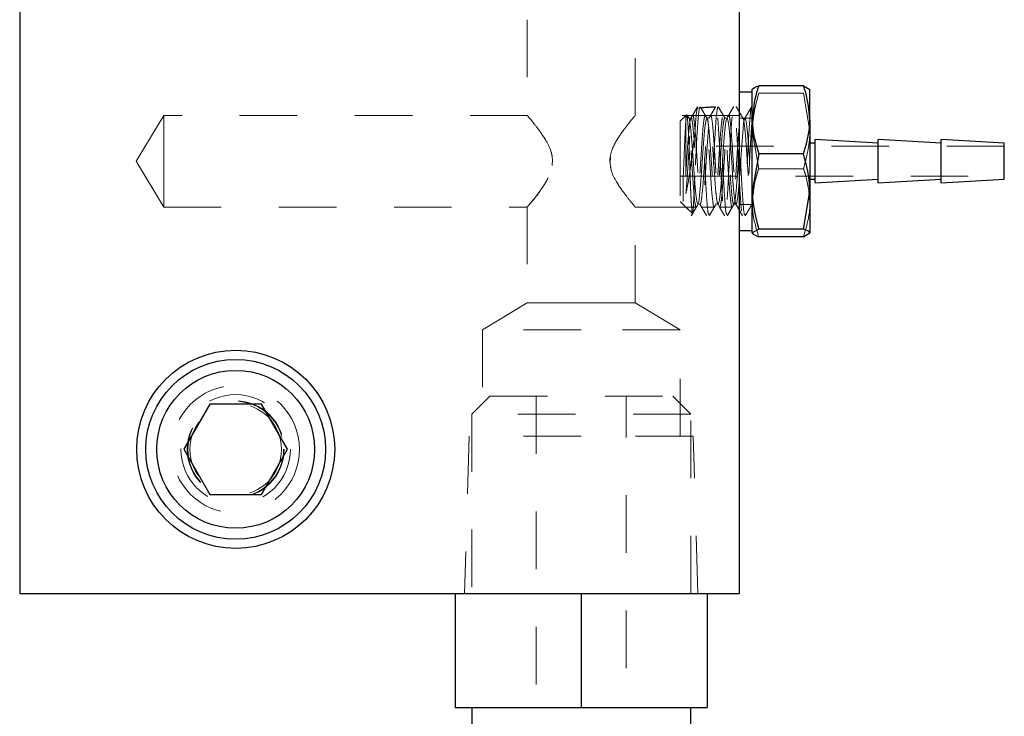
# Model space of a CAD drawing. Header units: inches. Extents: x 1880 to 2363, y -453 to -54.
# Tile 866 of 1056: x 2038.98 to 2040.69, y -63.14 to -61.93. Entities that reach past the tile are written whole.
import ezdxf

# ---------------------------------------------------------------- set-up
doc = ezdxf.new("R2010")
doc.units = ezdxf.units.IN
doc.header["$LTSCALE"] = 0.5
doc.header["$MEASUREMENT"] = 0
doc.linetypes.add('HIDDEN', pattern=[0.225, 0.15, -0.075])
doc.layers.add('DSS-M-S', color=53, linetype='Continuous')
doc.layers.add('SVD-M-S', color=8, linetype='Continuous')

msp = doc.modelspace()

# ---------------------------------------------------------------- linework, layer by layer
at = {"layer": 'DSS-M-S', "linetype": 'HIDDEN', "lineweight": 18}
msp.add_circle((2039.35679, -62.67507), 0.0795, dxfattribs=at)
at = {"layer": 'SVD-M-S', "linetype": 'Continuous', "lineweight": 25}
for p, q in [((2038.98179, -61.42507), (2038.98179, -62.92507)), ((2040.23179, -62.92507), (2040.23179, -61.42507)), ((2040.25379, -62.10308), (2040.25379, -62.05017)), ((2040.34263, -62.04408), (2040.26496, -62.04408)), ((2040.34263, -62.04408), (2040.35379, -62.05057)), ((2040.35379, -62.10308), (2040.35379, -62.05017)), ((2040.25379, -62.05507), (2040.23179, -62.05507)), ((2040.23209, -62.09091), (2040.23179, -62.0904)), ((2040.25379, -62.22758), (2040.25379, -62.10308)), ((2040.35379, -62.10308), (2040.35379, -62.22758)), ((2040.47254, -62.14382), (2040.36317, -62.13757)), ((2040.36317, -62.21257), (2040.36317, -62.13757)), ((2040.58192, -62.14382), (2040.47254, -62.13757)), ((2040.47254, -62.21257), (2040.47254, -62.13757)), ((2040.69129, -62.14382), (2040.58192, -62.13757)), ((2040.58192, -62.21257), (2040.58192, -62.13757)), ((2040.36317, -62.14382), (2040.35379, -62.14382)), ((2040.69129, -62.20632), (2040.69129, -62.14382)), ((2040.26496, -62.16209), (2040.25379, -62.22758)), ((2040.34263, -62.16209), (2040.26496, -62.16209)), ((2040.35379, -62.20632), (2040.36317, -62.20632)), ((2040.36317, -62.21257), (2040.47254, -62.20632)), ((2040.47254, -62.21257), (2040.58192, -62.20632)), ((2040.58192, -62.21257), (2040.69129, -62.20632)), ((2040.25379, -62.29956), (2040.25379, -62.22758)), ((2040.34263, -62.29307), (2040.35379, -62.22758)), ((2040.35379, -62.22758), (2040.35379, -62.29956)), ((2040.23179, -62.26088), (2040.23278, -62.26258)), ((2040.26496, -62.29307), (2040.25379, -62.29956)), ((2040.34263, -62.29307), (2040.26496, -62.29307)), ((2040.23179, -62.29507), (2040.25379, -62.29507)), ((2040.34263, -62.30605), (2040.26496, -62.30605)), ((2040.34263, -62.30605), (2040.35379, -62.29956)), ((2039.31169, -62.59694), (2039.26658, -62.67507)), ((2039.4019, -62.59694), (2039.31169, -62.59694)), ((2039.447, -62.67507), (2039.4019, -62.59694)), ((2039.26658, -62.67507), (2039.31169, -62.75319)), ((2039.4019, -62.75319), (2039.447, -62.67507)), ((2039.31169, -62.75319), (2039.4019, -62.75319)), ((2038.98179, -62.92507), (2040.23179, -62.92507)), ((2039.73804, -62.92507), (2039.73804, -63.12307)), ((2039.95679, -62.92507), (2039.95679, -63.12307)), ((2040.17554, -62.92507), (2040.17554, -63.12307)), ((2039.73804, -63.12307), (2039.95679, -63.12307)), ((2039.76679, -63.12307), (2039.76679, -63.52057)), ((2039.95679, -63.12307), (2040.17554, -63.12307)), ((2040.14679, -63.26757), (2040.14679, -63.12307))]:
    msp.add_line(p, q, dxfattribs=at)
at = {"layer": 'SVD-M-S', "linetype": 'HIDDEN', "lineweight": 18}
for p, q in [((2039.86304, -61.92938), (2039.86304, -62.09634)), ((2040.05054, -62.09627), (2040.05054, -61.92938)), ((2040.34263, -62.05706), (2040.26496, -62.05706)), ((2040.34263, -62.05706), (2040.35379, -62.12255)), ((2040.18998, -62.08135), (2040.1587, -62.08271)), ((2040.22604, -62.0825), (2040.22547, -62.0801)), ((2040.23179, -62.09042), (2040.22611, -62.08061)), ((2039.23179, -62.09557), (2039.18402, -62.17507)), ((2039.23179, -62.09557), (2039.23179, -62.17507)), ((2039.86369, -62.09557), (2039.23179, -62.09557)), ((2040.23179, -62.09557), (2040.04995, -62.09557)), ((2040.13971, -62.09444), (2040.12879, -62.10536)), ((2040.12879, -62.10536), (2040.12879, -62.13493)), ((2040.13971, -62.09444), (2040.13859, -62.09557)), ((2040.13859, -62.09557), (2040.13859, -62.25457)), ((2040.14076, -62.09557), (2040.13859, -62.09557)), ((2040.13948, -62.09791), (2040.13859, -62.10257)), ((2040.13995, -62.09469), (2040.1409, -62.0968)), ((2040.14403, -62.10071), (2040.14076, -62.09508)), ((2040.1409, -62.0968), (2040.14188, -62.10785)), ((2040.14753, -62.10036), (2040.14353, -62.10036)), ((2040.14353, -62.10108), (2040.14391, -62.10056)), ((2040.14391, -62.10056), (2040.14555, -62.10659)), ((2040.172, -62.09557), (2040.1503, -62.09557)), ((2040.17245, -62.10823), (2040.17418, -62.10095)), ((2040.17418, -62.10095), (2040.17418, -62.10095)), ((2040.17879, -62.10036), (2040.17477, -62.10036)), ((2040.20321, -62.09557), (2040.18157, -62.09557)), ((2040.20998, -62.10036), (2040.20598, -62.10036)), ((2040.20849, -62.10393), (2040.20683, -62.11552)), ((2040.21011, -62.10039), (2040.20849, -62.10393)), ((2040.21188, -62.10531), (2040.21011, -62.10039)), ((2040.21353, -62.11812), (2040.21188, -62.10531)), ((2040.23179, -62.09557), (2040.21275, -62.09557)), ((2040.25379, -62.10007), (2040.23179, -62.10007)), ((2040.23796, -62.10103), (2040.23513, -62.09616)), ((2040.2413, -62.10036), (2040.23728, -62.10036)), ((2040.24043, -62.10144), (2040.2387, -62.1098)), ((2040.24215, -62.10141), (2040.24043, -62.10144)), ((2040.24374, -62.10973), (2040.24215, -62.10141)), ((2040.14188, -62.10785), (2040.14298, -62.12679)), ((2040.14555, -62.10659), (2040.14719, -62.12037)), ((2040.14719, -62.12037), (2040.14896, -62.14033)), ((2040.16914, -62.14381), (2040.17073, -62.12307)), ((2040.17073, -62.12307), (2040.17245, -62.10823)), ((2040.20683, -62.11552), (2040.20506, -62.13385)), ((2040.21516, -62.13739), (2040.21353, -62.11812)), ((2040.2387, -62.1098), (2040.23711, -62.12556)), ((2040.24549, -62.12543), (2040.24374, -62.10973)), ((2040.26496, -62.18805), (2040.25379, -62.12255)), ((2040.12879, -62.13493), (2040.12879, -62.24477)), ((2040.14298, -62.12679), (2040.14405, -62.15184)), ((2040.20506, -62.13385), (2040.20346, -62.15686)), ((2040.21693, -62.1609), (2040.21516, -62.13739)), ((2040.23711, -62.12556), (2040.23538, -62.1469)), ((2040.24719, -62.14675), (2040.24549, -62.12543)), ((2040.69129, -62.14907), (2040.12879, -62.14907)), ((2040.14405, -62.15184), (2040.14502, -62.17944)), ((2040.14896, -62.14033), (2040.15059, -62.16425)), ((2040.1674, -62.16808), (2040.16914, -62.14381)), ((2040.20346, -62.15686), (2040.20178, -62.18191)), ((2040.23538, -62.1469), (2040.23367, -62.17145)), ((2040.24878, -62.1713), (2040.24719, -62.14675)), ((2039.90669, -62.17243), (2039.90614, -62.18232)), ((2040.00689, -62.1777), (2040.00744, -62.16781)), ((2040.15059, -62.16425), (2040.15224, -62.18937)), ((2040.1657, -62.19313), (2040.1674, -62.16808)), ((2040.21856, -62.18603), (2040.21693, -62.1609)), ((2040.23367, -62.17145), (2040.23207, -62.19641)), ((2040.24891, -62.17323), (2040.24878, -62.1713)), ((2039.18402, -62.17507), (2039.23179, -62.25457)), ((2039.23179, -62.17507), (2039.23179, -62.25457)), ((2040.14502, -62.17944), (2040.14613, -62.20781)), ((2040.15224, -62.18937), (2040.15401, -62.21286)), ((2040.20178, -62.18191), (2040.20002, -62.20619)), ((2040.22021, -62.20993), (2040.21856, -62.18603)), ((2040.34263, -62.18805), (2040.26496, -62.18805)), ((2040.12879, -62.20107), (2040.69129, -62.20107)), ((2040.13379, -62.24466), (2040.13379, -62.2033)), ((2040.14613, -62.20781), (2040.14719, -62.23329)), ((2040.15349, -62.21362), (2040.15391, -62.20099)), ((2040.15391, -62.20099), (2040.15391, -62.20099)), ((2040.1641, -62.21616), (2040.1657, -62.19313)), ((2040.20002, -62.20619), (2040.19842, -62.22696)), ((2040.23207, -62.19641), (2040.23032, -62.21893)), ((2040.15244, -62.23914), (2040.15349, -62.21362)), ((2040.15401, -62.21286), (2040.15562, -62.23211)), ((2040.16235, -62.23452), (2040.1641, -62.21616)), ((2040.22198, -62.22986), (2040.22021, -62.20993)), ((2040.23032, -62.21893), (2040.22863, -62.23651)), ((2040.14719, -62.23329), (2040.14817, -62.25233)), ((2040.15132, -62.25694), (2040.15244, -62.23914)), ((2040.15562, -62.23211), (2040.15729, -62.24487)), ((2040.16066, -62.24615), (2040.16235, -62.23452)), ((2040.19673, -62.24184), (2040.19498, -62.24917)), ((2040.19842, -62.22696), (2040.19673, -62.24184)), ((2040.2236, -62.2436), (2040.22198, -62.22986)), ((2040.22863, -62.23651), (2040.22702, -62.24712)), ((2039.23179, -62.25457), (2039.86364, -62.25457)), ((2039.86304, -62.25386), (2039.86304, -62.42075)), ((2040.04989, -62.25457), (2040.23179, -62.25457)), ((2040.05054, -62.42075), (2040.05054, -62.2538)), ((2040.12879, -62.24477), (2040.14923, -62.26521)), ((2040.13859, -62.25457), (2040.14923, -62.26521)), ((2040.13859, -62.25457), (2040.15641, -62.25457)), ((2040.14817, -62.25233), (2040.14928, -62.26371)), ((2040.15034, -62.26529), (2040.15132, -62.25694)), ((2040.15729, -62.24487), (2040.15906, -62.24974)), ((2040.15906, -62.24974), (2040.16066, -62.24615)), ((2040.15918, -62.24977), (2040.16319, -62.24977)), ((2040.16527, -62.25386), (2040.16809, -62.25872)), ((2040.16597, -62.25457), (2040.18758, -62.25457)), ((2040.19036, -62.24977), (2040.19438, -62.24977)), ((2040.19383, -62.24925), (2040.19895, -62.25806)), ((2040.19498, -62.24917), (2040.19498, -62.24917)), ((2040.19716, -62.25457), (2040.21887, -62.25457)), ((2040.22164, -62.24977), (2040.22564, -62.24977)), ((2040.22527, -62.24958), (2040.2236, -62.2436)), ((2040.22702, -62.24712), (2040.22527, -62.24958)), ((2040.22778, -62.25399), (2040.2316, -62.26057)), ((2040.22841, -62.25457), (2040.23179, -62.25457)), ((2040.23179, -62.25007), (2040.25379, -62.25007)), ((2040.25288, -62.24977), (2040.25379, -62.24977)), ((2040.14928, -62.26371), (2040.15034, -62.26529)), ((2040.20358, -62.26604), (2040.20567, -62.26965)), ((2040.23278, -62.26258), (2040.23692, -62.26972)), ((2039.86304, -62.42075), (2039.78529, -62.46747)), ((2039.95679, -62.42075), (2039.86304, -62.42075)), ((2040.05054, -62.42075), (2039.95679, -62.42075)), ((2040.12829, -62.46747), (2040.05054, -62.42075)), ((2039.95679, -62.46747), (2039.78529, -62.46747)), ((2039.78529, -62.46747), (2039.78529, -62.65247)), ((2040.12829, -62.46747), (2039.95679, -62.46747)), ((2040.12829, -62.65247), (2040.12829, -62.46747)), ((2039.79804, -62.58307), (2039.76679, -62.61432)), ((2039.79804, -62.58307), (2040.11554, -62.58307)), ((2039.87867, -62.58307), (2039.87867, -63.25468)), ((2040.03492, -63.25468), (2040.03492, -62.58307)), ((2040.14679, -62.61432), (2040.11554, -62.58307)), ((2040.14679, -62.61432), (2039.76679, -62.61432)), ((2039.76679, -62.61432), (2039.76679, -62.92507)), ((2040.14679, -62.92507), (2040.14679, -62.61432)), ((2039.76245, -62.65247), (2039.75429, -62.92507)), ((2039.95679, -62.65247), (2039.76245, -62.65247)), ((2040.15113, -62.65247), (2039.95679, -62.65247)), ((2040.15929, -62.92507), (2040.15113, -62.65247))]:
    msp.add_line(p, q, dxfattribs=at)
at = {"layer": 'SVD-M-S', "linetype": 'Continuous', "lineweight": 25}
for radius in [0.17188, 0.156, 0.137]:
    msp.add_circle((2039.35679, -62.67507), radius, dxfattribs=at)
at = {"layer": 'SVD-M-S', "linetype": 'HIDDEN', "lineweight": 18}
for radius in [0.11063, 0.095, 0.08397, 0.0837, 0.08318]:
    msp.add_circle((2039.35679, -62.67507), radius, dxfattribs=at)
at = {"layer": 'SVD-M-S', "linetype": 'Continuous', "lineweight": 25}
for points, knots in [([(2040.26496, -62.04408), (2040.26363, -62.04795), (2040.25704, -62.06716), (2040.25523, -62.08713), (2040.25379, -62.10308)], [0, 0, 0, 0, 0.2013294, 1, 1, 1, 1]), ([(2040.25379, -62.05057), (2040.2538, -62.05042), (2040.25396, -62.04823), (2040.25966, -62.04608), (2040.26496, -62.04408)], [0, 0, 0, 0, 0.0701652, 1, 1, 1, 1]), ([(2040.35379, -62.10308), (2040.35235, -62.08713), (2040.35055, -62.06716), (2040.34396, -62.04795), (2040.34263, -62.04408)], [0, 0, 0, 0, 0.79867062, 1, 1, 1, 1]), ([(2040.23513, -62.09616), (2040.23409, -62.09439), (2040.23298, -62.09247), (2040.23187, -62.09056), (2040.23179, -62.09042)], [0, 0, 0, 0, 0.9280569, 1, 1, 1, 1]), ([(2040.25379, -62.10308), (2040.25391, -62.10756), (2040.25442, -62.12752), (2040.26035, -62.14699), (2040.26496, -62.16209)], [0, 0, 0, 0, 0.2242613, 1, 1, 1, 1]), ([(2040.34263, -62.16209), (2040.34723, -62.14699), (2040.35316, -62.12752), (2040.35368, -62.10756), (2040.35379, -62.10308)], [0, 0, 0, 0, 0.7757387, 1, 1, 1, 1]), ([(2040.35379, -62.22758), (2040.35378, -62.22603), (2040.35362, -62.20391), (2040.34792, -62.18224), (2040.34263, -62.16209)], [0, 0, 0, 0, 0.0701652, 1, 1, 1, 1]), ([(2040.25379, -62.22758), (2040.2538, -62.22913), (2040.25396, -62.25124), (2040.25966, -62.27292), (2040.26496, -62.29307)], [0, 0, 0, 0, 0.0701652, 1, 1, 1, 1]), ([(2040.35379, -62.29956), (2040.35378, -62.29941), (2040.35362, -62.29721), (2040.34792, -62.29507), (2040.34263, -62.29307)], [0, 0, 0, 0, 0.0701652, 1, 1, 1, 1]), ([(2040.25379, -62.29956), (2040.2538, -62.29971), (2040.25396, -62.3019), (2040.25966, -62.30405), (2040.26496, -62.30605)], [0, 0, 0, 0, 0.0701652, 1, 1, 1, 1])]:
    msp.add_open_spline(points, degree=3, knots=knots, dxfattribs=at)
at = {"layer": 'SVD-M-S', "linetype": 'HIDDEN', "lineweight": 18}
for points, knots in [([(2040.25379, -62.12255), (2040.2538, -62.121), (2040.25396, -62.09889), (2040.25966, -62.07721), (2040.26496, -62.05706)], [0, 0, 0, 0, 0.0701652, 1, 1, 1, 1]), ([(2040.15866, -62.08063), (2040.15669, -62.08403), (2040.15275, -62.09082), (2040.1488, -62.09761), (2040.14683, -62.10101)], [0, 0, 0, 0, 0.5001851, 1, 1, 1, 1]), ([(2040.1587, -62.08056), (2040.15719, -62.08317), (2040.15415, -62.0884), (2040.15112, -62.09362), (2040.1496, -62.09623)], [0, 0, 0, 0, 0.5001515, 1, 1, 1, 1]), ([(2040.162, -62.08238), (2040.16118, -62.08806), (2040.15955, -62.09943), (2040.15739, -62.13518), (2040.15551, -62.17075), (2040.15444, -62.19091), (2040.15391, -62.20099)], [0, 0, 0, 0, 0.3010771, 0.6021541, 0.8009496, 1, 1, 1, 1]), ([(2040.162, -62.08238), (2040.16118, -62.08806), (2040.15955, -62.09943), (2040.15739, -62.13518), (2040.15551, -62.17075), (2040.15444, -62.19091), (2040.15391, -62.20099)], [0, 0, 0, 0, 0.3010771, 0.60215406, 0.80094964, 1, 1, 1, 1]), ([(2040.15809, -62.08238), (2040.15741, -62.08671), (2040.15605, -62.09538), (2040.1547, -62.11642), (2040.15402, -62.12694)], [0, 0, 0, 0, 0.4997994, 1, 1, 1, 1]), ([(2040.15809, -62.08238), (2040.15741, -62.08671), (2040.15605, -62.09538), (2040.1547, -62.11642), (2040.15402, -62.12694)], [0, 0, 0, 0, 0.4997994, 1, 1, 1, 1]), ([(2040.18999, -62.08138), (2040.18998, -62.08125), (2040.18988, -62.07981), (2040.17352, -62.08132), (2040.15866, -62.08269)], [0, 0, 0, 0, 0.0920278, 1, 1, 1, 1]), ([(2040.1787, -62.26836), (2040.17801, -62.26743), (2040.17651, -62.26539), (2040.1742, -62.23525), (2040.17176, -62.19215), (2040.16932, -62.14397), (2040.16688, -62.10398), (2040.16479, -62.0815), (2040.16352, -62.08257), (2040.16306, -62.08296)], [0, 0, 0, 0, 0.13132104, 0.28740827, 0.44349545, 0.59958255, 0.75566958, 0.91175654, 1, 1, 1, 1]), ([(2040.1787, -62.26836), (2040.17801, -62.26743), (2040.17651, -62.26539), (2040.1742, -62.23525), (2040.17176, -62.19215), (2040.16932, -62.14397), (2040.16688, -62.10398), (2040.16479, -62.0815), (2040.16352, -62.08257), (2040.16306, -62.08296)], [0, 0, 0, 0, 0.1313099, 0.2873975, 0.4434849, 0.5995723, 0.7556597, 0.9117469, 1, 1, 1, 1]), ([(2040.17262, -62.09625), (2040.1711, -62.09364), (2040.16807, -62.08842), (2040.16504, -62.0832), (2040.16352, -62.08058)], [0, 0, 0, 0, 0.4998231, 1, 1, 1, 1]), ([(2040.17541, -62.10105), (2040.17343, -62.09764), (2040.16947, -62.09082), (2040.16551, -62.08401), (2040.16353, -62.0806)], [0, 0, 0, 0, 0.4995548, 1, 1, 1, 1]), ([(2040.19, -62.08067), (2040.18802, -62.08406), (2040.18407, -62.09085), (2040.18012, -62.09764), (2040.17815, -62.10104)], [0, 0, 0, 0, 0.5002806, 1, 1, 1, 1]), ([(2040.19373, -62.08101), (2040.19292, -62.08503), (2040.19129, -62.09309), (2040.18885, -62.13104), (2040.18641, -62.17751), (2040.18397, -62.22334), (2040.18155, -62.25943), (2040.17995, -62.26591), (2040.17917, -62.2691)], [0, 0, 0, 0, 0.1676131, 0.3352261, 0.502839, 0.6704519, 0.8380647, 1, 1, 1, 1]), ([(2040.19373, -62.08101), (2040.19292, -62.08503), (2040.19129, -62.09309), (2040.18885, -62.13104), (2040.18641, -62.17751), (2040.18397, -62.22334), (2040.18155, -62.25942), (2040.17996, -62.2659), (2040.17917, -62.26908)], [0, 0, 0, 0, 0.1676457, 0.3352912, 0.5029367, 0.6705822, 0.8382275, 1, 1, 1, 1]), ([(2040.18998, -62.08069), (2040.18846, -62.0833), (2040.18543, -62.08852), (2040.1824, -62.09373), (2040.18088, -62.09634)], [0, 0, 0, 0, 0.5001666, 1, 1, 1, 1]), ([(2040.25293, -62.08124), (2040.25273, -62.081), (2040.25204, -62.08018), (2040.25054, -62.08895), (2040.24842, -62.11433), (2040.24598, -62.15818), (2040.24354, -62.20595), (2040.2411, -62.24683), (2040.23866, -62.26997), (2040.23621, -62.27173), (2040.23377, -62.24962), (2040.23133, -62.21072), (2040.22889, -62.16301), (2040.22645, -62.11801), (2040.22401, -62.08711), (2040.22157, -62.07602), (2040.21912, -62.08939), (2040.21668, -62.12206), (2040.21424, -62.16783), (2040.2118, -62.21522), (2040.20936, -62.2527), (2040.20692, -62.27268), (2040.20448, -62.26857), (2040.20203, -62.24337), (2040.19959, -62.20136), (2040.19715, -62.15323), (2040.19471, -62.11122), (2040.19248, -62.08351), (2040.19107, -62.08275), (2040.19047, -62.08243)], [0, 0, 0, 0, 0.00976859, 0.03335318, 0.07242932, 0.11150545, 0.15058156, 0.18965765, 0.22873372, 0.26780977, 0.30688581, 0.34596183, 0.38503784, 0.42411382, 0.46318979, 0.50226574, 0.54134167, 0.58041759, 0.61949349, 0.65856937, 0.69764523, 0.73672108, 0.77579691, 0.81487272, 0.85394851, 0.89302429, 0.93210004, 0.97117579, 1, 1, 1, 1]), ([(2040.23179, -62.21729), (2040.23164, -62.21463), (2040.23068, -62.19803), (2040.22889, -62.16293), (2040.22645, -62.11803), (2040.22401, -62.0871), (2040.22157, -62.07602), (2040.21912, -62.08939), (2040.21668, -62.12206), (2040.21424, -62.16783), (2040.2118, -62.21522), (2040.20936, -62.2527), (2040.20692, -62.27268), (2040.20448, -62.26857), (2040.20203, -62.24337), (2040.19959, -62.20136), (2040.19715, -62.15323), (2040.19471, -62.11122), (2040.19248, -62.08351), (2040.19107, -62.08275), (2040.19047, -62.08243)], [0, 0, 0, 0, 0.0112625, 0.0703344, 0.1294063, 0.1884782, 0.24755, 0.3066218, 0.3656936, 0.4247654, 0.4838371, 0.5429088, 0.6019805, 0.6610522, 0.7201238, 0.7791954, 0.838267, 0.8973386, 0.9564101, 1, 1, 1, 1]), ([(2040.20999, -62.26744), (2040.20946, -62.26746), (2040.20811, -62.26751), (2040.20594, -62.24281), (2040.2035, -62.20151), (2040.20106, -62.15319), (2040.19862, -62.11122), (2040.19638, -62.08348), (2040.19497, -62.08272), (2040.19436, -62.0824)], [0, 0, 0, 0, 0.1030968, 0.2592868, 0.4154768, 0.5716667, 0.7278565, 0.8840462, 1, 1, 1, 1]), ([(2040.21, -62.26744), (2040.20946, -62.26746), (2040.20811, -62.26752), (2040.20594, -62.24281), (2040.2035, -62.20151), (2040.20106, -62.15319), (2040.19862, -62.11122), (2040.19638, -62.08348), (2040.19497, -62.08273), (2040.19436, -62.08241)], [0, 0, 0, 0, 0.1032542, 0.2594241, 0.4155939, 0.5717637, 0.7279334, 0.884103, 1, 1, 1, 1]), ([(2040.20655, -62.10083), (2040.20458, -62.09744), (2040.20063, -62.09066), (2040.19669, -62.08388), (2040.19471, -62.08049)], [0, 0, 0, 0, 0.49981486, 1, 1, 1, 1]), ([(2040.20391, -62.09628), (2040.20239, -62.09368), (2040.19936, -62.08846), (2040.19633, -62.08325), (2040.19482, -62.08064)], [0, 0, 0, 0, 0.49987208, 1, 1, 1, 1]), ([(2040.22132, -62.08033), (2040.21935, -62.08373), (2040.2154, -62.09053), (2040.21146, -62.09734), (2040.20948, -62.10073)], [0, 0, 0, 0, 0.5002337, 1, 1, 1, 1]), ([(2040.22129, -62.08037), (2040.21978, -62.08299), (2040.21674, -62.08822), (2040.21371, -62.09345), (2040.21219, -62.09606)], [0, 0, 0, 0, 0.50017, 1, 1, 1, 1]), ([(2040.24117, -62.26718), (2040.24082, -62.26781), (2040.23966, -62.26991), (2040.23768, -62.24878), (2040.23524, -62.21096), (2040.2328, -62.16287), (2040.23035, -62.11832), (2040.22791, -62.08601), (2040.22629, -62.08207), (2040.22547, -62.0801)], [0, 0, 0, 0, 0.06688213, 0.22240195, 0.3779217, 0.53344138, 0.68896099, 0.84448053, 1, 1, 1, 1]), ([(2040.23179, -62.0904), (2040.23139, -62.0897), (2040.22946, -62.08639), (2040.22754, -62.08307), (2040.22602, -62.08045)], [0, 0, 0, 0, 0.2106467, 1, 1, 1, 1]), ([(2040.25249, -62.08063), (2040.25052, -62.08402), (2040.24658, -62.0908), (2040.24263, -62.09758), (2040.24066, -62.10096)], [0, 0, 0, 0, 0.5001643, 1, 1, 1, 1]), ([(2039.9071, -62.17507), (2039.90653, -62.16962), (2039.90515, -62.15648), (2039.89386, -62.13536), (2039.87965, -62.1157), (2039.86849, -62.10202), (2039.86319, -62.09573), (2039.86357, -62.09619), (2039.86369, -62.09634)], [0, 0, 0, 0, 0.1222187, 0.2948889, 0.5523556, 0.7533198, 0.9183281, 1, 1, 1, 1]), ([(2040.04995, -62.09627), (2040.05011, -62.09607), (2040.05076, -62.0953), (2040.04686, -62.09992), (2040.03821, -62.1104), (2040.0241, -62.12877), (2040.01079, -62.15055), (2040.00663, -62.16756), (2040.0065, -62.17398), (2040.00648, -62.17507)], [0, 0, 0, 0, 0.05443527, 0.20875479, 0.3706623, 0.61091241, 0.85547022, 0.97567118, 1, 1, 1, 1]), ([(2040.13379, -62.2033), (2040.13407, -62.19719), (2040.13472, -62.18328), (2040.13558, -62.15941), (2040.13669, -62.13484), (2040.13779, -62.11397), (2040.13872, -62.09951), (2040.13984, -62.09285), (2040.14093, -62.09527), (2040.14186, -62.10676), (2040.14299, -62.12596), (2040.14407, -62.15123), (2040.145, -62.17978), (2040.14615, -62.20852), (2040.14721, -62.23425), (2040.14815, -62.25388), (2040.14931, -62.26543), (2040.15036, -62.267), (2040.15129, -62.2583), (2040.15247, -62.24033), (2040.15331, -62.21935), (2040.15377, -62.20525), (2040.15391, -62.20099)], [0, 0, 0, 0, 0.0359788, 0.081973, 0.1293086, 0.1778058, 0.2256938, 0.2750492, 0.3254945, 0.375273, 0.4266541, 0.4790398, 0.5307155, 0.5841269, 0.6384438, 0.6920255, 0.7474709, 0.8037084, 0.8592071, 0.9166887, 0.9748349, 1, 1, 1, 1]), ([(2040.14686, -62.10196), (2040.14664, -62.10209), (2040.14583, -62.1026), (2040.14466, -62.11217), (2040.14293, -62.12938), (2040.14112, -62.15229), (2040.13963, -62.17765), (2040.13786, -62.20276), (2040.13609, -62.22463), (2040.13487, -62.23821), (2040.13404, -62.24314), (2040.13379, -62.24466)], [0, 0, 0, 0, 0.047323, 0.1752893, 0.3031732, 0.4310995, 0.5590504, 0.6869342, 0.8148736, 0.9428091, 1, 1, 1, 1]), ([(2040.13859, -62.10257), (2040.13864, -62.10201), (2040.13897, -62.09826), (2040.13933, -62.0968), (2040.13963, -62.09557)], [0, 0, 0, 0, 0.1501789, 1, 1, 1, 1]), ([(2040.13859, -62.23087), (2040.13872, -62.22926), (2040.13937, -62.22114), (2040.14073, -62.20334), (2040.14248, -62.17661), (2040.14396, -62.14967), (2040.14579, -62.12548), (2040.14751, -62.10747), (2040.14867, -62.09758), (2040.14949, -62.09722), (2040.1497, -62.09713)], [0, 0, 0, 0, 0.0374247, 0.1885908, 0.3398146, 0.4910382, 0.6422036, 0.7934455, 0.9446553, 1, 1, 1, 1]), ([(2040.15641, -62.2545), (2040.15641, -62.25452), (2040.15587, -62.25602), (2040.15458, -62.25069), (2040.15292, -62.2382), (2040.15141, -62.21747), (2040.14954, -62.19226), (2040.14789, -62.16501), (2040.14636, -62.13895), (2040.14448, -62.11681), (2040.14287, -62.10193), (2040.14169, -62.09499), (2040.14092, -62.09621), (2040.14076, -62.09647)], [0, 0, 0, 0, 0.0016689, 0.109232, 0.2168624, 0.32445, 0.432011, 0.539653, 0.6472331, 0.7547926, 0.8624415, 0.9700157, 1, 1, 1, 1]), ([(2040.19438, -62.24877), (2040.19405, -62.24884), (2040.1932, -62.24902), (2040.19169, -62.23977), (2040.18989, -62.2232), (2040.18839, -62.20081), (2040.18662, -62.17562), (2040.18486, -62.15033), (2040.18336, -62.12784), (2040.18155, -62.11071), (2040.17983, -62.10086), (2040.17832, -62.09941), (2040.17649, -62.10652), (2040.17481, -62.12139), (2040.17327, -62.14235), (2040.17142, -62.16699), (2040.16978, -62.19256), (2040.16822, -62.21615), (2040.16636, -62.23508), (2040.16476, -62.24723), (2040.16317, -62.25119), (2040.1613, -62.24655), (2040.15974, -62.23381), (2040.15812, -62.21441), (2040.15625, -62.19058), (2040.15471, -62.16496), (2040.15306, -62.14054), (2040.1512, -62.11986), (2040.14969, -62.10608), (2040.14841, -62.09974), (2040.14768, -62.10093), (2040.14753, -62.10117)], [0, 0, 0, 0, 0.0224474, 0.0583078, 0.0941815, 0.1300589, 0.1659192, 0.2017967, 0.2376698, 0.2735299, 0.3094112, 0.3452804, 0.3811405, 0.4170254, 0.4528911, 0.4887514, 0.5246393, 0.5605022, 0.5963631, 0.632253, 0.668114, 0.7039759, 0.7398666, 0.7757264, 0.8115899, 0.8474798, 0.8833393, 0.919205, 0.9550921, 0.9909518, 1, 1, 1, 1]), ([(2040.1503, -62.09651), (2040.15048, -62.09624), (2040.15124, -62.09505), (2040.15253, -62.10211), (2040.15404, -62.11714), (2040.15591, -62.13936), (2040.15755, -62.16546), (2040.15909, -62.1927), (2040.16097, -62.21791), (2040.16257, -62.2383), (2040.16414, -62.25152), (2040.16602, -62.25609), (2040.16759, -62.2515), (2040.1692, -62.23825), (2040.17107, -62.21787), (2040.17261, -62.19262), (2040.17427, -62.1654), (2040.17612, -62.13925), (2040.17763, -62.11731), (2040.17933, -62.10138), (2040.18048, -62.09789), (2040.18105, -62.09616)], [0, 0, 0, 0, 0.0161702, 0.0709341, 0.1256753, 0.1804032, 0.2351728, 0.2899103, 0.3446375, 0.3994104, 0.4541449, 0.5088726, 0.563646, 0.6183785, 0.6731079, 0.7278796, 0.7826108, 0.8373432, 0.8921116, 0.946842, 1, 1, 1, 1]), ([(2040.1715, -62.096), (2040.17094, -62.09782), (2040.1698, -62.10145), (2040.168, -62.11762), (2040.16652, -62.13966), (2040.16472, -62.16587), (2040.16297, -62.19305), (2040.16149, -62.21831), (2040.15966, -62.23834), (2040.15812, -62.25105), (2040.15722, -62.25265), (2040.15685, -62.25332)], [0, 0, 0, 0, 0.11473404, 0.22949765, 0.34428719, 0.459021, 0.5737975, 0.68857583, 0.80330911, 0.91809933, 1, 1, 1, 1]), ([(2040.18758, -62.25348), (2040.18726, -62.25359), (2040.18639, -62.25386), (2040.18499, -62.2442), (2040.18312, -62.22672), (2040.18159, -62.20299), (2040.17992, -62.17621), (2040.17808, -62.1493), (2040.17657, -62.12521), (2040.17486, -62.1071), (2040.17323, -62.09665), (2040.17235, -62.09657), (2040.172, -62.09653)], [0, 0, 0, 0, 0.0652372, 0.1727817, 0.2803237, 0.3879442, 0.4954866, 0.6030355, 0.7106484, 0.8181898, 0.9257477, 1, 1, 1, 1]), ([(2040.17477, -62.10136), (2040.1751, -62.10129), (2040.17595, -62.10113), (2040.17752, -62.11043), (2040.17925, -62.12704), (2040.18076, -62.14945), (2040.18258, -62.17465), (2040.18428, -62.19993), (2040.18581, -62.2224), (2040.18765, -62.23949), (2040.1893, -62.24931), (2040.19085, -62.25071), (2040.19271, -62.24355), (2040.19433, -62.22864), (2040.1959, -62.20765), (2040.19777, -62.183), (2040.19935, -62.15743), (2040.20096, -62.13386), (2040.20283, -62.11496), (2040.20437, -62.10286), (2040.20601, -62.09894), (2040.20788, -62.10363), (2040.2094, -62.11641), (2040.21108, -62.13584), (2040.21292, -62.15969), (2040.21442, -62.18532), (2040.21614, -62.20972), (2040.21796, -62.23037), (2040.21945, -62.24411), (2040.22078, -62.25042), (2040.2215, -62.24922), (2040.22164, -62.24898)], [0, 0, 0, 0, 0.0226482, 0.058508, 0.0943873, 0.1302578, 0.1661175, 0.2020007, 0.2378675, 0.2737275, 0.3096139, 0.3454778, 0.3813382, 0.4172273, 0.4530889, 0.4889502, 0.5248408, 0.5607009, 0.5965637, 0.6324543, 0.6683138, 0.7041787, 0.7400673, 0.775927, 0.8117945, 0.8476795, 0.8835397, 0.9194104, 0.9552912, 0.9911515, 1, 1, 1, 1]), ([(2040.18157, -62.0965), (2040.18194, -62.09657), (2040.18284, -62.09673), (2040.18439, -62.10735), (2040.1862, -62.12557), (2040.18768, -62.14974), (2040.18946, -62.17667), (2040.19123, -62.20342), (2040.19271, -62.22707), (2040.19453, -62.24443), (2040.19602, -62.25393), (2040.19685, -62.25359), (2040.19716, -62.25347)], [0, 0, 0, 0, 0.0760654, 0.1836069, 0.2911713, 0.3987692, 0.5063104, 0.6138865, 0.7214737, 0.8290147, 0.9366033, 1, 1, 1, 1]), ([(2040.2017, -62.09922), (2040.20118, -62.10275), (2040.20015, -62.10981), (2040.19828, -62.13006), (2040.19665, -62.1548), (2040.1951, -62.18202), (2040.19322, -62.20832), (2040.19163, -62.23115), (2040.19006, -62.24666), (2040.18872, -62.25427), (2040.18814, -62.25382), (2040.18809, -62.25378)], [0, 0, 0, 0, 0.1237623, 0.2474973, 0.3713315, 0.495086, 0.6188205, 0.7426593, 0.8664081, 0.9901448, 1, 1, 1, 1]), ([(2040.19781, -62.2538), (2040.1984, -62.25169), (2040.19958, -62.24746), (2040.20129, -62.23054), (2040.20279, -62.20798), (2040.20465, -62.18153), (2040.20631, -62.15441), (2040.20783, -62.12951), (2040.20972, -62.11017), (2040.21111, -62.09848), (2040.21198, -62.0974), (2040.2123, -62.09699)], [0, 0, 0, 0, 0.1161591, 0.2323846, 0.3485734, 0.4647307, 0.5809695, 0.6971495, 0.8133045, 0.9295534, 1, 1, 1, 1]), ([(2040.21887, -62.25386), (2040.21875, -62.25408), (2040.21807, -62.25543), (2040.21675, -62.24907), (2040.21528, -62.23491), (2040.21346, -62.21321), (2040.21173, -62.1874), (2040.21024, -62.16011), (2040.2084, -62.13462), (2040.2067, -62.11343), (2040.20521, -62.10015), (2040.20387, -62.09438), (2040.20326, -62.09584), (2040.20321, -62.09597)], [0, 0, 0, 0, 0.020982, 0.1285875, 0.2362061, 0.3437776, 0.4513956, 0.5590039, 0.6665746, 0.7742056, 0.8818044, 0.9893735, 1, 1, 1, 1]), ([(2040.21275, -62.09603), (2040.21282, -62.09588), (2040.21341, -62.09443), (2040.21478, -62.1003), (2040.21635, -62.11374), (2040.21794, -62.13502), (2040.21982, -62.16056), (2040.22137, -62.18785), (2040.223, -62.21361), (2040.22487, -62.23522), (2040.22639, -62.24924), (2040.22761, -62.25549), (2040.2283, -62.25411), (2040.22841, -62.2539)], [0, 0, 0, 0, 0.0124088, 0.1199761, 0.2276341, 0.3352134, 0.4427829, 0.5504396, 0.6580156, 0.7655898, 0.8732414, 0.9808154, 1, 1, 1, 1]), ([(2040.22227, -62.2482), (2040.2225, -62.24806), (2040.22331, -62.24754), (2040.22448, -62.23789), (2040.22627, -62.22064), (2040.22802, -62.1977), (2040.22953, -62.17234), (2040.23134, -62.14723), (2040.23305, -62.12542), (2040.23458, -62.10864), (2040.23577, -62.10395), (2040.23637, -62.10161)], [0, 0, 0, 0, 0.04660422, 0.16580121, 0.28494389, 0.40414594, 0.52332921, 0.6424717, 0.76168659, 0.88085729, 1, 1, 1, 1]), ([(2040.23728, -62.10142), (2040.23754, -62.10119), (2040.23837, -62.10046), (2040.23961, -62.10831), (2040.24147, -62.12369), (2040.2431, -62.14535), (2040.24466, -62.17026), (2040.24653, -62.19574), (2040.24812, -62.21886), (2040.24971, -62.2371), (2040.25158, -62.24804), (2040.2527, -62.25066), (2040.25331, -62.24937), (2040.25338, -62.2492)], [0, 0, 0, 0, 0.0478698, 0.151987, 0.2560901, 0.3602743, 0.4643839, 0.5684891, 0.6726791, 0.7767835, 0.8808923, 0.9850842, 1, 1, 1, 1]), ([(2040.25379, -62.09746), (2040.25314, -62.10582), (2040.25184, -62.12254), (2040.24973, -62.16149), (2040.24744, -62.20566), (2040.245, -62.24779), (2040.24338, -62.2602), (2040.24256, -62.26641)], [0, 0, 0, 0, 0.1744227, 0.3486797, 0.5657866, 0.7828933, 1, 1, 1, 1]), ([(2040.23179, -62.10652), (2040.23131, -62.11134), (2040.23029, -62.12139), (2040.22866, -62.14429), (2040.22683, -62.17076), (2040.22533, -62.19784), (2040.2236, -62.22243), (2040.22179, -62.24117), (2040.22059, -62.25191), (2040.21974, -62.25266), (2040.21948, -62.25289)], [0, 0, 0, 0, 0.1248899, 0.260501, 0.3961294, 0.5318275, 0.6674408, 0.8030818, 0.9387672, 1, 1, 1, 1]), ([(2040.35379, -62.12255), (2040.35378, -62.12411), (2040.35362, -62.14622), (2040.34792, -62.16789), (2040.34263, -62.18805)], [0, 0, 0, 0, 0.0701652, 1, 1, 1, 1]), ([(2040.15402, -62.12694), (2040.1526, -62.13768), (2040.14979, -62.15903), (2040.14597, -62.19166), (2040.14129, -62.21787), (2040.13768, -62.23676), (2040.13502, -62.24217), (2040.13379, -62.24466)], [0, 0, 0, 0, 0.2266389, 0.4505105, 0.6449723, 0.8363752, 1, 1, 1, 1]), ([(2039.88595, -62.22524), (2039.88544, -62.22606), (2039.87972, -62.23529), (2039.87058, -62.24531), (2039.86345, -62.25416), (2039.86242, -62.25528), (2039.86651, -62.25048), (2039.87547, -62.23962), (2039.88945, -62.22139), (2039.9028, -62.19958), (2039.90695, -62.18257), (2039.90708, -62.17615), (2039.9071, -62.17507)], [0, 0, 0, 0, 0.0156406, 0.1750302, 0.2836712, 0.3928004, 0.4918975, 0.5958673, 0.7501453, 0.9071894, 0.9843771, 1, 1, 1, 1]), ([(2040.00648, -62.17507), (2040.00705, -62.18051), (2040.00844, -62.19366), (2040.01972, -62.21477), (2040.03393, -62.23443), (2040.04509, -62.24812), (2040.0504, -62.2544), (2040.05002, -62.25395), (2040.04989, -62.2538)], [0, 0, 0, 0, 0.1222187, 0.2948889, 0.5523556, 0.7533198, 0.9183281, 1, 1, 1, 1]), ([(2040.25379, -62.24705), (2040.25523, -62.23109), (2040.25704, -62.21112), (2040.26363, -62.19191), (2040.26496, -62.18805)], [0, 0, 0, 0, 0.7986706, 1, 1, 1, 1]), ([(2040.34263, -62.18805), (2040.34396, -62.19191), (2040.35055, -62.21112), (2040.35235, -62.23109), (2040.35379, -62.24705)], [0, 0, 0, 0, 0.20132938, 1, 1, 1, 1]), ([(2040.14786, -62.26975), (2040.14937, -62.26713), (2040.15241, -62.2619), (2040.15544, -62.25667), (2040.15696, -62.25406)], [0, 0, 0, 0, 0.5001831, 1, 1, 1, 1]), ([(2040.14788, -62.2697), (2040.14987, -62.26627), (2040.15385, -62.25941), (2040.15784, -62.25253), (2040.15983, -62.24909)], [0, 0, 0, 0, 0.5008327, 1, 1, 1, 1]), ([(2040.16247, -62.24906), (2040.16445, -62.25245), (2040.1684, -62.25923), (2040.17234, -62.26602), (2040.17432, -62.26942)], [0, 0, 0, 0, 0.4997745, 1, 1, 1, 1]), ([(2040.16862, -62.25962), (2040.16902, -62.26031), (2040.17094, -62.2636), (2040.17285, -62.2669), (2040.17437, -62.26951)], [0, 0, 0, 0, 0.208149, 1, 1, 1, 1]), ([(2040.17916, -62.26946), (2040.18114, -62.26607), (2040.18508, -62.25928), (2040.18903, -62.25251), (2040.191, -62.24912)], [0, 0, 0, 0, 0.5002113, 1, 1, 1, 1]), ([(2040.17917, -62.26945), (2040.18068, -62.26685), (2040.18371, -62.26163), (2040.18675, -62.25642), (2040.18826, -62.25382)], [0, 0, 0, 0, 0.50014517, 1, 1, 1, 1]), ([(2040.19653, -62.2539), (2040.19805, -62.25651), (2040.20108, -62.26174), (2040.20412, -62.26697), (2040.20563, -62.26958)], [0, 0, 0, 0, 0.499794, 1, 1, 1, 1]), ([(2040.21047, -62.26957), (2040.21244, -62.26617), (2040.21638, -62.25937), (2040.22033, -62.25258), (2040.2223, -62.24919)], [0, 0, 0, 0, 0.5001853, 1, 1, 1, 1]), ([(2040.21048, -62.26954), (2040.212, -62.26693), (2040.21503, -62.2617), (2040.21807, -62.25648), (2040.21958, -62.25387)], [0, 0, 0, 0, 0.50014376, 1, 1, 1, 1]), ([(2040.22509, -62.24936), (2040.22707, -62.25275), (2040.2293, -62.25659), (2040.23153, -62.26043), (2040.23179, -62.26088)], [0, 0, 0, 0, 0.8830716, 1, 1, 1, 1]), ([(2040.24162, -62.2696), (2040.24359, -62.2662), (2040.24754, -62.2594), (2040.25149, -62.25261), (2040.25346, -62.24922)], [0, 0, 0, 0, 0.50025868, 1, 1, 1, 1]), ([(2040.26496, -62.30605), (2040.26035, -62.29095), (2040.25442, -62.27149), (2040.25391, -62.25152), (2040.25379, -62.24705)], [0, 0, 0, 0, 0.7757387, 1, 1, 1, 1]), ([(2040.35379, -62.24705), (2040.35368, -62.25152), (2040.35316, -62.27149), (2040.34723, -62.29095), (2040.34263, -62.30605)], [0, 0, 0, 0, 0.2242613, 1, 1, 1, 1])]:
    msp.add_open_spline(points, degree=3, knots=knots, dxfattribs=at)

doc.saveas('drawing.dxf')
